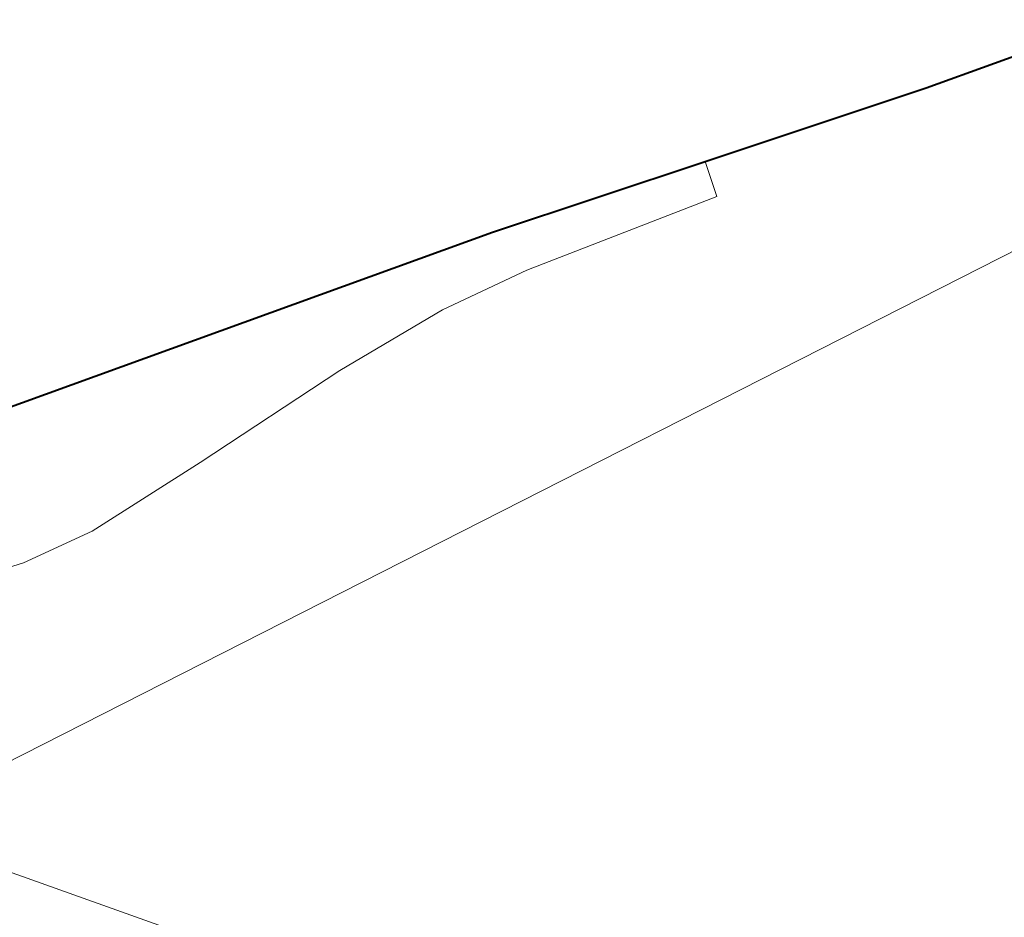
# Model space of a CAD drawing. Header units: feet. Extents: x 92 to 141.3, y -5 to 23.6.
# Tile 212 of 651: x 120.379 to 120.59, y 10.798 to 10.991. Entities that reach past the tile are written whole.
import ezdxf

# ---------------------------------------------------------------- set-up
doc = ezdxf.new("R2010")
doc.units = ezdxf.units.FT
doc.header["$MEASUREMENT"] = 0
for name, color, linetype, lineweight in [('CUY - Design$0$GM_X_City_Street', 7, 'Continuous', 0), ('CUY - Design$0$GM_X_Interchange_Ramps', 1, 'Continuous', 13), ('CUY - Design$0$GM_X_Rail_Line', 7, 'Continuous', 13), ('CUY - Design$0$GM_X_US_Route', 1, 'Continuous', 40)]:
    doc.layers.add(name, color=color, linetype=linetype, lineweight=lineweight)

msp = doc.modelspace()

# ---------------------------------------------------------------- linework, layer by layer
at = {"layer": 'CUY - Design$0$GM_X_City_Street', "flags": 128}
msp.add_lwpolyline([(120.24642, 10.84256), (120.25941, 10.83995), (120.37091, 10.80982), (120.80097, 10.65635)], dxfattribs=at)
at = {"layer": 'CUY - Design$0$GM_X_Interchange_Ramps', "flags": 128}
msp.add_lwpolyline([(120.36127, 10.8686), (120.3794, 10.87426), (120.39412, 10.88106), (120.41734, 10.89579), (120.44735, 10.91562), (120.46943, 10.92865), (120.48755, 10.93714), (120.52832, 10.953), (120.52583, 10.96051)], dxfattribs=at)
at = {"layer": 'CUY - Design$0$GM_X_Rail_Line', "flags": 128}
msp.add_lwpolyline([(119.79791, 10.53627), (120.04142, 10.66083), (120.28503, 10.78517), (120.74341, 11.01829), (120.8698, 11.08177), (120.95481, 11.12558), (121.08102, 11.18925), (121.18476, 11.24224), (121.21785, 11.25864), (121.33568, 11.3192), (121.36863, 11.33605), (121.40196, 11.35328), (121.42462, 11.3662), (121.44765, 11.3793), (121.47031, 11.39335), (121.51974, 11.42705), (121.60756, 11.48847), (121.74257, 11.58359), (121.90395, 11.69521)], dxfattribs=at)
at = {"layer": 'CUY - Design$0$GM_X_US_Route', "flags": 128}
msp.add_lwpolyline([(120.25702, 10.83868), (120.25941, 10.83995), (120.29931, 10.86434), (120.30308, 10.86664), (120.34191, 10.89001), (120.36841, 10.90484), (120.48011, 10.94532), (120.52583, 10.96051), (120.5733, 10.97629), (120.61735, 10.99221), (120.65362, 11.00784), (120.71421, 11.04089), (120.88917, 11.15117)], dxfattribs=at)

doc.saveas('drawing.dxf')
